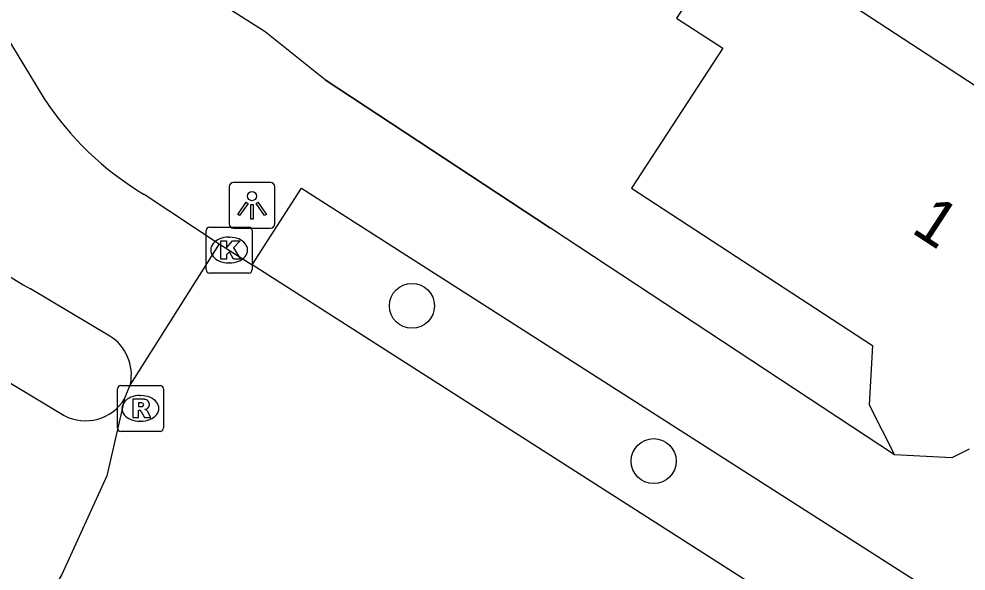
# Model space of a CAD drawing. Extents: x 159280 to 160375, y 384531 to 385872.
# Drawn here: x 160052.26 to 160072.86, y 384961.09 to 384973.1 of the extents above; entities that cross this region are included whole.
import ezdxf

# ---------------------------------------------------------------- set-up
doc = ezdxf.new("R2010")
doc.units = 0
for name, color, linetype in [('IMGEO_Boom', 7, 'Continuous'), ('IMGEO_Kolk', 7, 'Continuous'), ('IMGEO_Lichtpunt', 7, 'Continuous'), ('IMGEO_Muur', 7, 'Continuous'), ('IMGEO_Pand', 7, 'Continuous'), ('IMGEO_Pand_nummerreeks', 7, 'Continuous'), ('IMGEO_Rijbaan_lokaal_open', 7, 'Continuous'), ('IMGEO_Rioolput', 7, 'Continuous'), ('IMGEO_Voetpad_open', 7, 'Continuous')]:
    doc.layers.add(name, color=color, linetype=linetype)

msp = doc.modelspace()

# ---------------------------------------------------------------- linework, layer by layer
at = {"layer": 'IMGEO_Boom'}
for centre in [(160060.808, 384966.857), (160066.065, 384963.478)]:
    msp.add_circle(centre, 0.489, dxfattribs=at)
at = {"layer": 'IMGEO_Kolk'}
for p, q in [((160056.331, 384967.644), (160056.331, 384968.496)), ((160056.406, 384968.57), (160057.258, 384968.57)), ((160057.332, 384968.496), (160057.332, 384967.644)), ((160056.819, 384968.35), (160056.844, 384968.35)), ((160056.842, 384967.79), (160056.817, 384967.79)), ((160057.258, 384967.57), (160056.406, 384967.57))]:
    msp.add_line(p, q, dxfattribs=at)
for points in [[(160056.331, 384967.644), (160056.331, 384968.496)], [(160056.406, 384968.57), (160057.258, 384968.57)], [(160057.332, 384968.496), (160057.332, 384967.644)], [(160056.652, 384968.27), (160056.775, 384968.27), (160056.775, 384968.119), (160056.905, 384968.27), (160057.069, 384968.27), (160056.923, 384968.119), (160057.076, 384967.87), (160056.924, 384967.87), (160056.839, 384968.034), (160056.775, 384967.967), (160056.775, 384967.87), (160056.652, 384967.87), (160056.652, 384968.27)], [(160057.258, 384967.57), (160056.406, 384967.57)]]:
    msp.add_lwpolyline(points, dxfattribs=at)
for centre, start, end in [((160056.408, 384968.494), 91.552, 178.448), ((160056.408, 384968.494), 91.552, 178.448), ((160057.256, 384968.494), 1.552, 88.448), ((160057.256, 384968.494), 1.552, 88.448), ((160056.408, 384967.646), 181.552, 268.448), ((160056.408, 384967.646), 181.552, 268.448), ((160057.256, 384967.646), 271.552, 358.448), ((160057.256, 384967.646), 271.552, 358.448)]:
    msp.add_arc(centre, 0.0765, start, end, dxfattribs=at)
for centre, major_axis, ratio, start_param, end_param in [((160056.818, 384968.07), (-0.387, 0.002), 0.722429, 4.712389, 7.853982), ((160056.843, 384968.07), (-0.39, 0.002), 0.717154, 1.570796, 4.712389)]:
    msp.add_ellipse(centre, major_axis=major_axis, ratio=ratio, start_param=start_param, end_param=end_param, dxfattribs=at)
at = {"layer": 'IMGEO_Lichtpunt'}
for p, q in [((160056.831, 384969.446), (160056.831, 384968.639)), ((160056.831, 384969.446), (160056.831, 384968.639)), ((160057.733, 384969.541), (160056.925, 384969.541)), ((160057.733, 384969.541), (160056.925, 384969.541)), ((160057.827, 384968.639), (160057.827, 384969.446)), ((160057.827, 384968.639), (160057.827, 384969.446)), ((160056.925, 384968.545), (160057.733, 384968.545)), ((160056.925, 384968.545), (160057.733, 384968.545))]:
    msp.add_line(p, q, dxfattribs=at)
for points in [[(160057.205, 384969.11), (160057.244, 384969.082), (160057.056, 384968.82), (160057.018, 384968.847), (160057.205, 384969.11)], [(160057.307, 384969.062), (160057.354, 384969.062), (160057.354, 384968.74), (160057.307, 384968.74), (160057.307, 384969.062)], [(160057.417, 384969.082), (160057.455, 384969.109), (160057.642, 384968.847), (160057.603, 384968.819), (160057.417, 384969.082)]]:
    msp.add_lwpolyline(points, dxfattribs=at)
msp.add_circle((160057.33, 384969.244), 0.0994, dxfattribs=at)
for centre, start, end in [((160056.925, 384969.446), 90, 180), ((160056.925, 384969.446), 90, 180), ((160057.733, 384969.446), 0, 90), ((160057.733, 384969.446), 0, 90), ((160056.925, 384968.639), 180, 270), ((160056.925, 384968.639), 180, 270), ((160057.733, 384968.639), 270, 0), ((160057.733, 384968.639), 270, 360)]:
    msp.add_arc(centre, 0.0946, start, end, dxfattribs=at)
at = {"layer": 'IMGEO_Muur'}
msp.add_lwpolyline([(160058.922, 384971.775), (160063.821, 384968.547)], dxfattribs=at)
at = {"layer": 'IMGEO_Pand'}
for points in [[(160067.836, 384975.063), (160066.564, 384973.119), (160067.569, 384972.463), (160065.58, 384969.414), (160070.822, 384965.994), (160070.752, 384964.702), (160071.301, 384963.618)], [(160076.381, 384969.474), (160067.836, 384975.063)], [(160072.93, 384963.74), (160072.553, 384963.549), (160071.301, 384963.618)]]:
    msp.add_lwpolyline(points, dxfattribs=at)
at = {"layer": 'IMGEO_Rijbaan_lokaal_open'}
for points in [[(160051.804, 384973.014), (160052.803, 384971.375)], [(160054.982, 384969.283), (160056.616, 384968.208)], [(160056.616, 384968.208), (160054.685, 384965.154)], [(160056.616, 384968.208), (160057.329, 384967.752)], [(160071.59, 384958.637), (160070.147, 384959.553), (160057.329, 384967.752)], [(160054.235, 384966.199), (160052.511, 384967.229)], [(160054.559, 384964.833), (160054.685, 384965.154)], [(160054.559, 384964.833), (160054.174, 384963.16), (160053.195, 384961.014), (160050.573, 384956.603), (160048.939, 384954.207)]]:
    msp.add_lwpolyline(points, dxfattribs=at)
for centre, radius, start, end in [((160058.382, 384975.005), 6.656, 213.0515, 239.2824), ((160056.252, 384974.111), 7.833, 220.6116, 241.4692), ((160053.709, 384965.353), 0.996, 348.455, 58.1405)]:
    msp.add_arc(centre, radius, start, end, dxfattribs=at)
at = {"layer": 'IMGEO_Rioolput'}
for p, q in [((160054.476, 384965.125), (160055.328, 384965.125)), ((160054.401, 384964.199), (160054.401, 384965.051)), ((160054.889, 384964.905), (160054.914, 384964.905)), ((160055.402, 384965.051), (160055.402, 384964.199)), ((160054.912, 384964.345), (160054.887, 384964.345)), ((160055.328, 384964.125), (160054.476, 384964.125))]:
    msp.add_line(p, q, dxfattribs=at)
for points in [[(160054.476, 384965.125), (160055.328, 384965.125)], [(160054.401, 384964.199), (160054.401, 384965.051)], [(160055.402, 384965.051), (160055.402, 384964.199)], [(160054.99, 384964.823), (160054.738, 384964.825), (160054.738, 384964.425)], [(160054.916, 384964.744), (160054.862, 384964.744), (160054.862, 384964.663)], [(160054.738, 384964.425), (160054.862, 384964.425), (160054.862, 384964.587), (160054.873, 384964.587)], [(160054.862, 384964.663), (160054.914, 384964.663)], [(160054.92, 384964.558), (160054.991, 384964.425), (160055.131, 384964.425), (160055.066, 384964.551)], [(160055.328, 384964.125), (160054.476, 384964.125)]]:
    msp.add_lwpolyline(points, dxfattribs=at)
for centre, radius, start, end in [((160054.478, 384965.049), 0.0765, 91.552, 178.448), ((160054.478, 384965.049), 0.0765, 91.552, 178.448), ((160055.326, 384965.049), 0.0765, 1.552, 88.448), ((160055.326, 384965.049), 0.0765, 1.552, 88.448), ((160054.922, 384964.648), 0.0964, 77.0061, 93.1865), ((160054.936, 384964.705), 0.0378, 276.6634, 79.6772), ((160054.989, 384964.713), 0.109, 350.3612, 89.416), ((160054.987, 384964.713), 0.112, 277.5842, 350.9817), ((160054.872, 384964.534), 0.0533, 26.0293, 88.6989), ((160054.898, 384964.852), 0.19, 274.7715, 282.9687), ((160054.971, 384964.498), 0.108, 29.5134, 73.7905), ((160054.478, 384964.201), 0.0765, 181.552, 268.448), ((160054.478, 384964.201), 0.0765, 181.552, 268.448), ((160055.326, 384964.201), 0.0765, 271.552, 358.448), ((160055.326, 384964.201), 0.0765, 271.552, 358.448)]:
    msp.add_arc(centre, radius, start, end, dxfattribs=at)
for centre, major_axis, ratio, start_param, end_param in [((160054.888, 384964.625), (-0.387, 0.002), 0.722429, 4.712389, 7.853982), ((160054.913, 384964.625), (-0.39, 0.002), 0.717154, 1.570796, 4.712389)]:
    msp.add_ellipse(centre, major_axis=major_axis, ratio=ratio, start_param=start_param, end_param=end_param, dxfattribs=at)
at = {"layer": 'IMGEO_Voetpad_open'}
for points in [[(160071.301, 384963.618), (160063.821, 384968.547), (160058.922, 384971.775), (160057.617, 384972.821), (160055.337, 384974.271)], [(160057.329, 384967.752), (160058.402, 384969.414), (160072.789, 384960.219), (160071.753, 384958.536)], [(160050.662, 384966.022), (160053.244, 384964.471)]]:
    msp.add_lwpolyline(points, dxfattribs=at)
msp.add_arc((160053.708, 384965.353), 0.997, 242.2429, 328.54, dxfattribs=at)

# ---------------------------------------------------------------- texts
at = {"layer": 'IMGEO_Pand_nummerreeks'}
msp.add_text('1', height=1, rotation=326.8787, dxfattribs=at).set_placement((160071.641, 384968.469))

doc.saveas('drawing.dxf')
